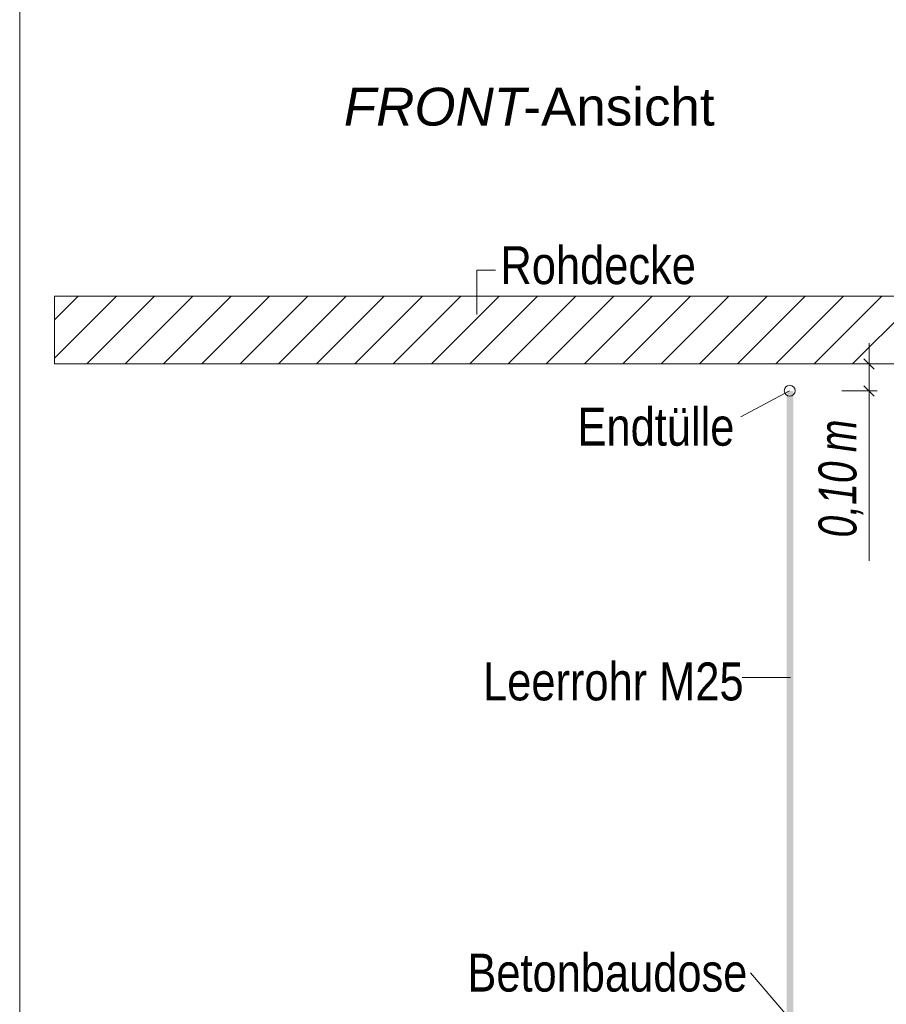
# Model space of a CAD drawing. Extents: x -620 to 3480, y 62 to 1112.
# Tile 281 of 288: x 217 to 249, y 921 to 958. Entities that reach past the tile are written whole.
import ezdxf
from ezdxf.lldxf.tags import DXFTag

# ---------------------------------------------------------------- set-up
doc = ezdxf.new("R2010")
doc.units = 0
doc.layers.get('0').update_dxf_attribs({"lineweight": 13})
for name, color, linetype, lineweight, true_color in [('E_Aussparung Bemaßung-A06GA2TP8I', 5, 'Continuous', 9, 0x0000ff), ('E_Betonbaudose', 1, 'Continuous', 13, 0xff0000), ('E_Detail_Beschriftung', 7, 'Continuous', 13, 0x009900), ('E_Detail_Wandschraffur', 7, 'Continuous', 5, 0xc0c0c0)]:
    doc.layers.add(name, color=color, linetype=linetype, lineweight=lineweight, true_color=true_color)
doc.layers.add('E_Detail_Linie_Text_Bem', color=7, linetype='Continuous', lineweight=13)
doc.styles.get("Standard").update_dxf_attribs({"font": 'ARIALN.TTF'})
tags = doc.linetypes.add('fein_strichliert', pattern=[4, 1, -2, 1]).pattern_tags.tags
tags[8:9] = [DXFTag(74, 4), DXFTag(75, 0), DXFTag(340, '0'), DXFTag(46, 0.0), DXFTag(50, 0.0), DXFTag(44, 0.0), DXFTag(45, 0.0)]
tags[6:7] = [DXFTag(74, 4), DXFTag(75, 0), DXFTag(340, '0'), DXFTag(46, 0.0), DXFTag(50, 0.0), DXFTag(44, 0.0), DXFTag(45, 0.0)]
tags[4:5] = [DXFTag(74, 4), DXFTag(75, 0), DXFTag(340, '0'), DXFTag(46, 0.0), DXFTag(50, 0.0), DXFTag(44, 0.0), DXFTag(45, 0.0)]
tags = doc.linetypes.add('fein_strichliert-A06GA2TT8I', pattern=[4, 1, -2, 1]).pattern_tags.tags
tags[8:9] = [DXFTag(74, 4), DXFTag(75, 0), DXFTag(340, '0'), DXFTag(46, 0.0), DXFTag(50, 0.0), DXFTag(44, 0.0), DXFTag(45, 0.0)]
tags[6:7] = [DXFTag(74, 4), DXFTag(75, 0), DXFTag(340, '0'), DXFTag(46, 0.0), DXFTag(50, 0.0), DXFTag(44, 0.0), DXFTag(45, 0.0)]
tags[4:5] = [DXFTag(74, 4), DXFTag(75, 0), DXFTag(340, '0'), DXFTag(46, 0.0), DXFTag(50, 0.0), DXFTag(44, 0.0), DXFTag(45, 0.0)]

# ---------------------------------------------------------------- blocks, each defined once
blk = doc.blocks.new('Referenz-A06GA2TU8I')
at = {"layer": 'E_Aussparung Bemaßung-A06GA2TP8I', "linetype": 'Continuous', "ltscale": 0.13}
for p, q in [((248.481, 945.76), (248.481, 937.722)), ((248.29, 945.187), (248.672, 944.806)), ((248.781, 944.997), (247.481, 944.997)), ((248.29, 944.188), (248.672, 943.806)), ((248.781, 943.997), (247.481, 943.997))]:
    blk.add_line(p, q, dxfattribs=at)
at = {"layer": 'E_Betonbaudose', "linetype": 'Continuous', "ltscale": 0.13}
blk.add_circle((245.549, 944.006), 0.2, dxfattribs=at)
at = {"layer": 'E_Detail_Linie_Text_Bem', "linetype": 'fein_strichliert-A06GA2TT8I', "ltscale": 0.65}
blk.add_line((217.097, 964.424), (217.097, 903.107), dxfattribs=at)
at = {"layer": 'E_Detail_Linie_Text_Bem', "color": 0, "linetype": 'Continuous', "ltscale": 0.13}
for p, q in [((233.988, 946.817), (233.988, 948.465)), ((233.988, 948.465), (234.675, 948.465)), ((243.747, 943.044), (245.537, 943.997)), ((243.793, 933.41), (245.578, 933.41)), ((244.104, 922.498), (245.468, 920.904))]:
    blk.add_line(p, q, dxfattribs=at)
at = {"layer": 'E_Detail_Linie_Text_Bem', "linetype": 'Continuous', "ltscale": 0.13}
for p, q in [((269.714, 947.497), (218.387, 947.497)), ((218.387, 947.497), (218.387, 944.997)), ((218.387, 944.997), (228.779, 944.997)), ((218.387, 944.997), (267.214, 944.997)), ((228.779, 944.997), (269.714, 944.997))]:
    blk.add_line(p, q, dxfattribs=at)
blk.add_solid([(245.683, 943.997), (245.683, 920.997), (245.433, 943.996), (245.433, 920.997)], dxfattribs=at)
at = {"layer": 'E_Detail_Wandschraffur', "linetype": 'fein_strichliert', "ltscale": 0.13}
for p, q in [((218.387, 945.213), (220.67, 947.497)), ((220.998, 944.997), (223.498, 947.497)), ((223.827, 944.997), (226.327, 947.497)), ((226.655, 944.997), (229.155, 947.497)), ((229.484, 944.997), (231.984, 947.497)), ((232.312, 944.997), (234.812, 947.497)), ((235.141, 944.997), (237.641, 947.497)), ((237.969, 944.997), (240.469, 947.497)), ((240.797, 944.997), (243.297, 947.497)), ((243.626, 944.997), (246.126, 947.497)), ((246.454, 944.997), (248.954, 947.497))]:
    blk.add_line(p, q, dxfattribs=at)
at = {"layer": 'E_Detail_Wandschraffur', "linetype": 'ByBlock', "ltscale": 0.13}
for p, q in [((218.387, 946.628), (219.256, 947.497)), ((219.584, 944.997), (222.084, 947.497)), ((222.413, 944.997), (224.913, 947.497)), ((225.241, 944.997), (227.741, 947.497)), ((228.069, 944.997), (230.569, 947.497)), ((230.898, 944.997), (233.398, 947.497)), ((233.726, 944.997), (236.226, 947.497)), ((236.555, 944.997), (239.055, 947.497)), ((239.383, 944.997), (241.883, 947.497)), ((242.212, 944.997), (244.712, 947.497)), ((245.04, 944.997), (247.54, 947.497)), ((247.868, 944.997), (250.368, 947.497))]:
    blk.add_line(p, q, dxfattribs=at)
at = {"layer": 'E_Aussparung Bemaßung-A06GA2TP8I', "linetype": 'Continuous', "ltscale": 0.13, "char_height": 1.4, "attachment_point": 1, "rotation": 90}
for s, insert in [('{\\W0.9;\\fArial Narrow|b0|i1;m}', (246.614, 941.737)), ('{\\W0.9;\\fArial Narrow|b0|i1;0,10 }', (246.614, 938.584))]:
    blk.add_mtext(s, dxfattribs=dict(at, insert=insert))
at = {"layer": 'E_Detail_Beschriftung', "linetype": 'Continuous', "lineweight": -2, "ltscale": 0.25, "char_height": 1.4, "attachment_point": 1}
for s, insert in [('{\\fArial;-Ansicht}', (235.711, 955.202)), ('{\\fArial|b0|i1;FRONT}', (229.075, 955.202))]:
    blk.add_mtext(s, dxfattribs=dict(at, insert=insert))
at = {"layer": 'E_Detail_Beschriftung', "linetype": 'Continuous', "ltscale": 0.13, "char_height": 1.4, "attachment_point": 1}
for s, insert in [('{\\fArial Narrow;Rohdecke}', (234.863, 949.345)), ('{\\fArial Narrow;Endtülle}', (237.71, 943.376)), ('{\\fArial Narrow;Leerrohr M25}', (234.22, 933.966)), ('{\\fArial Narrow;Betonbaudose}', (233.64, 923.208))]:
    blk.add_mtext(s, dxfattribs=dict(at, insert=insert))

msp = doc.modelspace()

# ---------------------------------------------------------------- block references
at = {"color": 8, "lineweight": 25, "ltscale": 0.25, "true_color": 0x808080}
msp.add_blockref('Referenz-A06GA2TU8I', (0, 0), dxfattribs=at)

doc.saveas('drawing.dxf')
